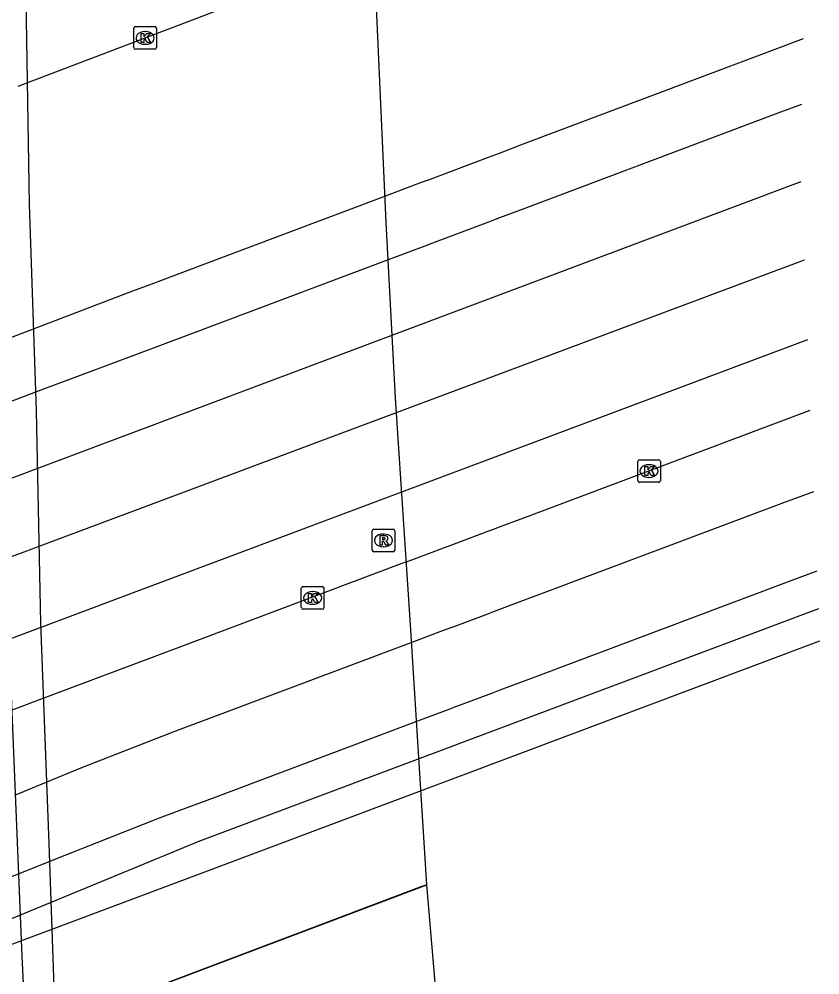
# Model space of a CAD drawing. Extents: x 156414 to 157775, y 382335 to 383765.
# Drawn here: x 157657.84 to 157693.21, y 383024.87 to 383067.08 of the extents above; entities that cross this region are included whole.
import ezdxf

# ---------------------------------------------------------------- set-up
doc = ezdxf.new("R2010")
doc.units = 0
for name, color, linetype in [('IMGEO_Fietspad_gesloten', 7, 'Continuous'), ('IMGEO_Geluidsscherm', 7, 'Continuous'), ('IMGEO_Grasland_overig', 7, 'Continuous'), ('IMGEO_Kolk', 7, 'Continuous'), ('IMGEO_OVBaan_gesloten', 7, 'Continuous'), ('IMGEO_Rijbaan_autoweg', 7, 'Continuous'), ('IMGEO_Rijbaan_regionaal_gesloten', 7, 'Continuous'), ('IMGEO_Rioolput', 7, 'Continuous'), ('IMGEO_Voetpad_open', 7, 'Continuous')]:
    doc.layers.add(name, color=color, linetype=linetype)

msp = doc.modelspace()

# ---------------------------------------------------------------- linework, layer by layer
at = {"layer": 'IMGEO_Fietspad_gesloten'}
for points in [[(157657.66, 383032.808), (157659.032, 383033.374), (157660.62, 383034.028), (157664.77, 383035.648), (157666.227, 383036.195), (157675.042, 383039.505), (157675.195, 383039.562), (157676.629, 383040.101), (157676.932, 383040.214), (157676.942, 383040.218), (157678.586, 383040.835), (157678.717, 383040.884), (157679.067, 383041.015), (157680.518, 383041.56), (157680.728, 383041.639), (157691.613, 383045.725), (157692.935, 383046.221)], [(157693.081, 383042.706), (157691.813, 383042.229), (157680.856, 383038.11), (157680.617, 383038.02), (157679.069, 383037.439), (157678.704, 383037.302), (157678.587, 383037.258), (157677.116, 383036.704), (157676.818, 383036.592), (157675.432, 383036.072), (157675.313, 383036.027), (157666.528, 383032.725), (157664.899, 383032.113), (157664.784, 383032.07), (157664.028, 383031.786), (157659.156, 383029.857), (157657.143, 383029.06)]]:
    msp.add_lwpolyline(points, dxfattribs=at)
at = {"layer": 'IMGEO_Geluidsscherm'}
msp.add_lwpolyline([(157658.493, 383016.522), (157658.231, 383020.569), (157657.984, 383025.691), (157657.496, 383037.555), (157657.275, 383044.462), (157657.06, 383053.54), (157656.918, 383061.928), (157656.796, 383069.263), (157656.668, 383078.212), (157656.676, 383085.554)], dxfattribs=at)
at = {"layer": 'IMGEO_Grasland_overig'}
msp.add_lwpolyline([(157656.563, 383025.871), (157659.26, 383026.875), (157666.209, 383029.483), (157693.21, 383039.616)], dxfattribs=at)
at = {"layer": 'IMGEO_Kolk'}
for p, q in [((157662.907, 383065.819), (157662.907, 383066.671)), ((157662.982, 383066.745), (157663.834, 383066.745)), ((157663.395, 383066.525), (157663.42, 383066.525)), ((157663.908, 383066.671), (157663.908, 383065.819)), ((157663.834, 383065.745), (157662.982, 383065.745)), ((157663.418, 383065.965), (157663.393, 383065.965)), ((157685.162, 383046.696), (157685.162, 383047.548)), ((157685.237, 383047.622), (157686.089, 383047.622)), ((157685.65, 383047.402), (157685.675, 383047.402)), ((157686.163, 383047.548), (157686.163, 383046.696)), ((157686.089, 383046.622), (157685.237, 383046.622)), ((157685.673, 383046.842), (157685.648, 383046.842)), ((157670.307, 383041.092), (157670.307, 383041.944)), ((157670.382, 383042.018), (157671.234, 383042.018)), ((157671.308, 383041.944), (157671.308, 383041.092)), ((157670.795, 383041.798), (157670.82, 383041.798)), ((157670.818, 383041.238), (157670.793, 383041.238)), ((157671.234, 383041.018), (157670.382, 383041.018))]:
    msp.add_line(p, q, dxfattribs=at)
for points in [[(157662.907, 383065.819), (157662.907, 383066.671)], [(157662.982, 383066.745), (157663.834, 383066.745)], [(157663.228, 383066.445), (157663.351, 383066.445), (157663.351, 383066.294), (157663.481, 383066.445), (157663.645, 383066.445), (157663.499, 383066.294), (157663.652, 383066.045), (157663.5, 383066.045), (157663.415, 383066.209), (157663.351, 383066.142), (157663.351, 383066.045), (157663.228, 383066.045), (157663.228, 383066.445)], [(157663.908, 383066.671), (157663.908, 383065.819)], [(157663.834, 383065.745), (157662.982, 383065.745)], [(157685.162, 383046.696), (157685.162, 383047.548)], [(157685.237, 383047.622), (157686.089, 383047.622)], [(157686.163, 383047.548), (157686.163, 383046.696)], [(157685.483, 383047.322), (157685.606, 383047.322), (157685.606, 383047.171), (157685.736, 383047.322), (157685.9, 383047.322), (157685.754, 383047.171), (157685.907, 383046.922), (157685.755, 383046.922), (157685.67, 383047.086), (157685.606, 383047.019), (157685.606, 383046.922), (157685.483, 383046.922), (157685.483, 383047.322)], [(157686.089, 383046.622), (157685.237, 383046.622)], [(157670.307, 383041.092), (157670.307, 383041.944)], [(157670.382, 383042.018), (157671.234, 383042.018)], [(157671.308, 383041.944), (157671.308, 383041.092)], [(157670.628, 383041.718), (157670.751, 383041.718), (157670.751, 383041.567), (157670.881, 383041.718), (157671.045, 383041.718), (157670.899, 383041.567), (157671.052, 383041.318), (157670.9, 383041.318), (157670.815, 383041.482), (157670.751, 383041.415), (157670.751, 383041.318), (157670.628, 383041.318), (157670.628, 383041.718)], [(157671.234, 383041.018), (157670.382, 383041.018)]]:
    msp.add_lwpolyline(points, dxfattribs=at)
for centre, start, end in [((157662.984, 383066.669), 91.552, 178.448), ((157662.984, 383066.669), 91.552, 178.448), ((157663.832, 383066.669), 1.552, 88.448), ((157663.832, 383066.669), 1.552, 88.448), ((157662.984, 383065.821), 181.552, 268.448), ((157662.984, 383065.821), 181.552, 268.448), ((157663.832, 383065.821), 271.552, 358.448), ((157663.832, 383065.821), 271.552, 358.448), ((157685.239, 383047.546), 91.552, 178.448), ((157685.239, 383047.546), 91.552, 178.448), ((157686.087, 383047.546), 1.552, 88.448), ((157686.087, 383047.546), 1.552, 88.448), ((157685.239, 383046.698), 181.552, 268.448), ((157685.239, 383046.698), 181.552, 268.448), ((157686.087, 383046.698), 271.552, 358.448), ((157686.087, 383046.698), 271.552, 358.448), ((157670.384, 383041.942), 91.552, 178.448), ((157670.384, 383041.942), 91.552, 178.448), ((157671.232, 383041.942), 1.552, 88.448), ((157671.232, 383041.942), 1.552, 88.448), ((157670.384, 383041.094), 181.552, 268.448), ((157670.384, 383041.094), 181.552, 268.448), ((157671.232, 383041.094), 271.552, 358.448), ((157671.232, 383041.094), 271.552, 358.448)]:
    msp.add_arc(centre, 0.0765, start, end, dxfattribs=at)
for centre, major_axis, ratio, start_param, end_param in [((157663.394, 383066.245), (-0.387, 0.002), 0.722429, 4.712389, 7.853982), ((157663.419, 383066.245), (-0.39, 0.002), 0.717154, 1.570796, 4.712389), ((157685.649, 383047.122), (-0.387, 0.002), 0.722429, 4.712389, 7.853982), ((157685.674, 383047.122), (-0.39, 0.002), 0.717154, 1.570796, 4.712389), ((157670.794, 383041.518), (-0.387, 0.002), 0.722429, 4.712389, 7.853982), ((157670.819, 383041.518), (-0.39, 0.002), 0.717154, 1.570796, 4.712389)]:
    msp.add_ellipse(centre, major_axis=major_axis, ratio=ratio, start_param=start_param, end_param=end_param, dxfattribs=at)
at = {"layer": 'IMGEO_OVBaan_gesloten'}
for points in [[(157692.394, 383063.312), (157691.357, 383062.922), (157680.128, 383058.698), (157679.055, 383058.295), (157678.58, 383058.116), (157676.102, 383057.184), (157675.755, 383057.053), (157674.141, 383056.446), (157665.102, 383053.046), (157663.918, 383052.601), (157662.989, 383052.251), (157658.57, 383050.597), (157657.141, 383050.062)], [(157692.367, 383059.891), (157656.73, 383046.505), (157638.147, 383039.37), (157621.098, 383032.485)]]:
    msp.add_lwpolyline(points, dxfattribs=at)
at = {"layer": 'IMGEO_Rijbaan_autoweg'}
for points in [[(157674.461, 383050.342), (157674.054, 383058.103), (157673.605, 383067.94), (157673.313, 383080.182), (157673.177, 383087.172), (157657.895, 383081.48), (157658.083, 383071.599), (157658.289, 383058.9), (157658.598, 383049.775), (157658.786, 383040.406), (157659.15, 383030.671), (157659.44, 383022.65), (157675.857, 383028.853), (157675.131, 383040.328), (157674.461, 383050.342)], [(157676.229, 383024.364), (157675.857, 383028.853), (157675.587, 383028.752), (157659.44, 383022.65), (157659.764, 383016.47)]]:
    msp.add_lwpolyline(points, dxfattribs=at)
at = {"layer": 'IMGEO_Rijbaan_regionaal_gesloten'}
for points in [[(157692.816, 383077.442), (157657.79, 383064.106)], [(157656.583, 383052.678), (157658.475, 383053.399), (157662.87, 383055.073), (157663.79, 383055.419), (157664.958, 383055.859), (157674.001, 383059.262), (157675.617, 383059.87), (157675.963, 383060), (157678.579, 383060.985), (157679.053, 383061.163), (157680.082, 383061.55), (157691.473, 383065.837), (157692.48, 383066.216)], [(157692.51, 383056.437), (157656.81, 383043.081), (157650.994, 383040.969), (157624.255, 383029.843), (157608.988, 383022.848), (157591.111, 383014.656), (157573.149, 383006.118), (157531.64, 382986.387), (157512.834, 382977.537), (157496.205, 382967.961), (157486.232, 382961.464), (157481.497, 382957.924), (157467.831, 382947.289)], [(157692.657, 383052.911), (157656.896, 383039.505), (157623.459, 383025.63)], [(157656.44, 383036.158), (157656.97, 383036.358), (157657.084, 383036.401), (157658.902, 383037.085), (157664.434, 383039.165), (157664.554, 383039.21), (157665.921, 383039.723), (157674.766, 383043.045), (157674.953, 383043.115), (157676.438, 383043.673), (157676.753, 383043.791), (157676.765, 383043.795), (157678.584, 383044.478), (157678.714, 383044.527), (157679.064, 383044.658), (157680.412, 383045.164), (157680.598, 383045.234), (157691.409, 383049.292), (157692.786, 383049.809)]]:
    msp.add_lwpolyline(points, dxfattribs=at)
at = {"layer": 'IMGEO_Rioolput'}
for p, q in [((157673.435, 383043.63), (157673.435, 383044.482)), ((157673.51, 383044.556), (157674.362, 383044.556)), ((157674.436, 383044.482), (157674.436, 383043.63)), ((157673.923, 383044.336), (157673.948, 383044.336)), ((157673.946, 383043.776), (157673.921, 383043.776)), ((157674.362, 383043.556), (157673.51, 383043.556))]:
    msp.add_line(p, q, dxfattribs=at)
for points in [[(157673.435, 383043.63), (157673.435, 383044.482)], [(157673.51, 383044.556), (157674.362, 383044.556)], [(157674.436, 383044.482), (157674.436, 383043.63)], [(157674.024, 383044.254), (157673.772, 383044.256), (157673.772, 383043.856)], [(157673.95, 383044.175), (157673.896, 383044.175), (157673.896, 383044.094)], [(157673.896, 383044.094), (157673.948, 383044.094)], [(157673.772, 383043.856), (157673.896, 383043.856), (157673.896, 383044.018), (157673.907, 383044.018)], [(157673.954, 383043.989), (157674.025, 383043.856), (157674.165, 383043.856), (157674.1, 383043.982)], [(157674.362, 383043.556), (157673.51, 383043.556)]]:
    msp.add_lwpolyline(points, dxfattribs=at)
for centre, radius, start, end in [((157673.512, 383044.48), 0.0765, 91.552, 178.448), ((157673.512, 383044.48), 0.0765, 91.552, 178.448), ((157674.36, 383044.48), 0.0765, 1.552, 88.448), ((157674.36, 383044.48), 0.0765, 1.552, 88.448), ((157673.932, 383044.283), 0.19, 274.7715, 282.9687), ((157673.956, 383044.079), 0.0964, 77.0061, 93.1865), ((157673.97, 383044.136), 0.0378, 276.6634, 79.6772), ((157674.023, 383044.144), 0.109, 350.3612, 89.416), ((157674.021, 383044.144), 0.112, 277.5842, 350.9817), ((157674.005, 383043.929), 0.108, 29.5134, 73.7905), ((157673.512, 383043.632), 0.0765, 181.552, 268.448), ((157673.512, 383043.632), 0.0765, 181.552, 268.448), ((157673.906, 383043.965), 0.0533, 26.0293, 88.6989), ((157674.36, 383043.632), 0.0765, 271.552, 358.448), ((157674.36, 383043.632), 0.0765, 271.552, 358.448)]:
    msp.add_arc(centre, radius, start, end, dxfattribs=at)
for centre, major_axis, ratio, start_param, end_param in [((157673.922, 383044.056), (-0.387, 0.002), 0.722429, 4.712389, 7.853982), ((157673.947, 383044.056), (-0.39, 0.002), 0.717154, 1.570796, 4.712389)]:
    msp.add_ellipse(centre, major_axis=major_axis, ratio=ratio, start_param=start_param, end_param=end_param, dxfattribs=at)
at = {"layer": 'IMGEO_Voetpad_open'}
msp.add_lwpolyline([(157693.15, 383041.041), (157665.73, 383030.74), (157664.957, 383030.421), (157659.219, 383028.048), (157657.187, 383027.208)], dxfattribs=at)

doc.saveas('drawing.dxf')
